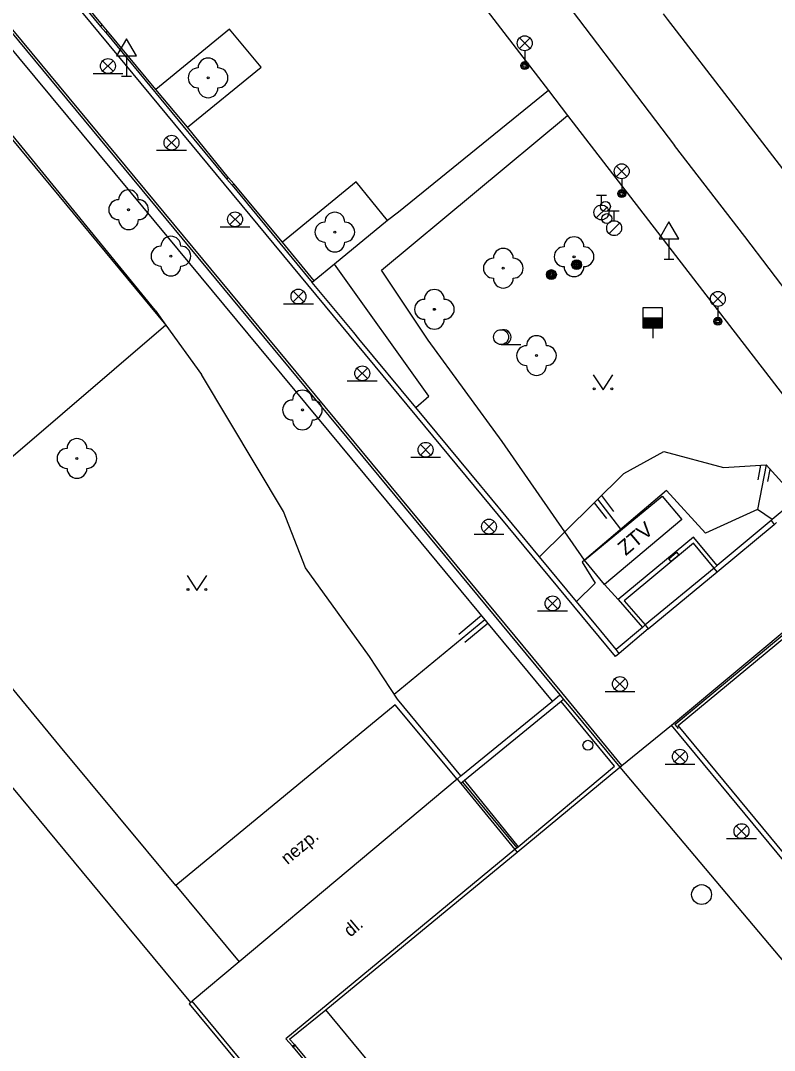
# Model space of a CAD drawing. Extents: x -600391 to -599491, y -1160176 to -1159402.
# Drawn here: x -599758.1 to -599720.1, y -1159848.1 to -1159796.2 of the extents above; entities that cross this region are included whole.
import ezdxf

# ---------------------------------------------------------------- set-up
doc = ezdxf.new("R2010")
doc.units = 0
for name, color, linetype in [('Level 10', 7, 'Continuous'), ('Level 11', 7, 'Continuous'), ('Level 14', 7, 'Continuous'), ('Level 15', 7, 'Continuous'), ('Level 22', 7, 'Continuous'), ('Level 25', 7, 'Continuous'), ('Level 27', 7, 'Continuous'), ('Level 28', 7, 'Continuous'), ('Level 31', 7, 'Continuous'), ('Level 33', 7, 'Continuous'), ('Level 34', 7, 'Continuous'), ('Level 36', 7, 'Continuous'), ('Level 40', 7, 'Continuous'), ('Level 41', 7, 'Continuous'), ('Level 5', 7, 'Continuous'), ('Level 51', 7, 'Continuous'), ('Level 7', 7, 'Continuous')]:
    doc.layers.add(name, color=color, linetype=linetype)

msp = doc.modelspace()

# ---------------------------------------------------------------- linework, layer by layer
at = {"layer": 'Level 10'}
for points in [[(-599757.47, -1159766.01), (-599756.13, -1159767.72), (-599753.03, -1159771.69), (-599752.049, -1159772.965), (-599731.5, -1159799.69)], [(-599748.81, -1159770.45), (-599738.54, -1159784.69), (-599732.22, -1159793.14), (-599725.15, -1159802.47)], [(-599731.5, -1159799.69), (-599730.53, -1159800.95), (-599716.94, -1159818.58)], [(-599700.86, -1159834.33), (-599706.44, -1159827.09), (-599712.45, -1159819.17), (-599717.93, -1159811.89), (-599721.62, -1159807.05), (-599725.15, -1159802.47)]]:
    msp.add_lwpolyline(points, dxfattribs=at)
at = {"layer": 'Level 11'}
for points in [[(-599728.12, -1159828.21), (-599768.7, -1159779.15), (-599770.86, -1159776.53)], [(-599760.15, -1159789.09), (-599754.04, -1159796.48)], [(-599736.1, -1159834.39), (-599739.22, -1159830.65), (-599750.26, -1159839.74), (-599756.05, -1159832.75), (-599763.01, -1159824.33), (-599764.93, -1159822), (-599774.52, -1159810.46), (-599789.85, -1159792.01)], [(-599792.33, -1159794.03), (-599787.77, -1159799.51), (-599776.92, -1159812.6), (-599767.34, -1159824.16), (-599766.05, -1159825.7), (-599760.32, -1159832.61), (-599752.71, -1159841.8), (-599749.52, -1159845.64)], [(-599753.94, -1159796.4), (-599756.04, -1159793.85)], [(-599753.94, -1159796.4), (-599754.04, -1159796.48)], [(-599754.04, -1159796.48), (-599753.78, -1159796.78)], [(-599753.69, -1159796.71), (-599753.94, -1159796.4)], [(-599753.69, -1159796.71), (-599753.78, -1159796.78)], [(-599753.78, -1159796.78), (-599747.68, -1159804.16)], [(-599751.26, -1159799.64), (-599753.69, -1159796.71)], [(-599747.55, -1159796.6), (-599751.26, -1159799.64)], [(-599745.96, -1159798.52), (-599747.55, -1159796.6)], [(-599762.35, -1159797.51), (-599750.75, -1159811.51), (-599763.78, -1159822.69), (-599765.47, -1159820.68)], [(-599749.67, -1159801.55), (-599745.96, -1159798.52)], [(-599749.67, -1159801.55), (-599751.26, -1159799.64)], [(-599731.5, -1159799.69), (-599739.05, -1159805.82)], [(-599730.68, -1159821.93), (-599733.82, -1159817.38), (-599737.55, -1159812.27), (-599739.9, -1159808.74), (-599730.53, -1159800.95)], [(-599747.6, -1159804.1), (-599749.67, -1159801.55)], [(-599747.6, -1159804.1), (-599747.68, -1159804.16)], [(-599747.34, -1159804.4), (-599747.6, -1159804.1)], [(-599747.68, -1159804.16), (-599747.42, -1159804.47)], [(-599747.42, -1159804.47), (-599747.34, -1159804.4)], [(-599747.42, -1159804.47), (-599743.39, -1159809.36)], [(-599744.88, -1159807.34), (-599747.34, -1159804.4)], [(-599741.17, -1159804.3), (-599744.88, -1159807.34)], [(-599739.59, -1159806.25), (-599741.17, -1159804.3)], [(-599739.05, -1159805.82), (-599739.59, -1159806.25)], [(-599739.59, -1159806.25), (-599742.26, -1159808.44), (-599743.29, -1159809.28)], [(-599743.29, -1159809.28), (-599744.88, -1159807.34)], [(-599738.18, -1159815.66), (-599737.51, -1159815.1), (-599742.26, -1159808.44)], [(-599743.29, -1159809.28), (-599743.39, -1159809.36)], [(-599741.04, -1159812.2), (-599741.29, -1159811.89), (-599743.39, -1159809.36)], [(-599734.92, -1159819.59), (-599738.18, -1159815.66), (-599741.04, -1159812.2)], [(-599734.67, -1159819.9), (-599734.92, -1159819.59)], [(-599731.95, -1159823.19), (-599734.67, -1159819.9)], [(-599729.69, -1159823.36), (-599725.78, -1159820.13)], [(-599725.78, -1159820.13), (-599724.78, -1159821.3)], [(-599719.34, -1159820.57), (-599720.23, -1159821.31)], [(-599724.78, -1159821.3), (-599728.67, -1159824.58)], [(-599720.29, -1159821.36), (-599723.01, -1159823.62)], [(-599723, -1159823.94), (-599720.13, -1159821.55)], [(-599720.23, -1159821.31), (-599720.29, -1159821.36)], [(-599720.29, -1159821.36), (-599720.13, -1159821.55)], [(-599720.13, -1159821.55), (-599720.12, -1159821.55), (-599720.02, -1159821.46)], [(-599729.69, -1159823.36), (-599730.68, -1159821.93)], [(-599723.01, -1159823.62), (-599724.19, -1159822.19), (-599727.98, -1159825.33), (-599726.77, -1159826.74)], [(-599723.16, -1159823.75), (-599724.19, -1159822.5), (-599727.68, -1159825.4), (-599726.63, -1159826.62)], [(-599730.09, -1159825.44), (-599731.95, -1159823.19)], [(-599725.44, -1159823.28), (-599725.05, -1159822.96), (-599724.93, -1159823.11), (-599725.32, -1159823.43), (-599725.44, -1159823.28)], [(-599728.67, -1159824.58), (-599729.69, -1159823.36)], [(-599723.16, -1159823.75), (-599726.63, -1159826.62)], [(-599723.01, -1159823.62), (-599723.16, -1159823.75)], [(-599723, -1159823.94), (-599723.16, -1159823.75)], [(-599726.47, -1159826.81), (-599723, -1159823.94)], [(-599727.98, -1159825.33), (-599728.67, -1159824.58)], [(-599729.12, -1159826.61), (-599730.09, -1159825.44)], [(-599724.96, -1159831.69), (-599718.55, -1159826.36)], [(-599728.86, -1159826.92), (-599729.12, -1159826.61)], [(-599728.09, -1159827.85), (-599728.86, -1159826.92)], [(-599726.77, -1159826.74), (-599728.09, -1159827.85)], [(-599726.47, -1159826.81), (-599727.93, -1159828.05)], [(-599726.77, -1159826.74), (-599726.63, -1159826.62)], [(-599726.63, -1159826.62), (-599726.47, -1159826.81)], [(-599727.93, -1159828.05), (-599728.09, -1159827.85)], [(-599727.93, -1159828.05), (-599728.12, -1159828.21)], [(-599735.9, -1159834.22), (-599731.29, -1159830.45)], [(-599730.86, -1159830.47), (-599735.72, -1159834.46)], [(-599731.29, -1159830.45), (-599730.93, -1159830.14)], [(-599730.74, -1159830.37), (-599730.86, -1159830.47)], [(-599728.18, -1159833.73), (-599730.86, -1159830.47)], [(-599699.49, -1159862.52), (-599724.96, -1159831.69)], [(-599733.02, -1159837.79), (-599728.18, -1159833.73)], [(-599727.9, -1159833.78), (-599719.58, -1159843.67)], [(-599736.1, -1159834.39), (-599747.07, -1159843.59), (-599749.43, -1159845.57)], [(-599736.1, -1159834.39), (-599735.9, -1159834.22)], [(-599736.1, -1159834.39), (-599735.91, -1159834.61)], [(-599735.83, -1159834.54), (-599735.91, -1159834.61)], [(-599735.91, -1159834.61), (-599733.19, -1159837.93)], [(-599735.72, -1159834.46), (-599735.83, -1159834.54)], [(-599735.83, -1159834.54), (-599733.09, -1159837.85)], [(-599735.72, -1159834.46), (-599733.02, -1159837.79)], [(-599733.09, -1159837.85), (-599733.19, -1159837.93)], [(-599733.09, -1159837.85), (-599733.02, -1159837.79)], [(-599733.19, -1159837.93), (-599744.71, -1159847.46), (-599744.38, -1159847.83)], [(-599733.19, -1159837.93), (-599733.08, -1159838.06)], [(-599750.26, -1159839.74), (-599747.07, -1159843.59)], [(-599749.52, -1159845.64), (-599749.43, -1159845.57)], [(-599700.59, -1159904.64), (-599749.43, -1159845.57)], [(-599749.52, -1159845.64), (-599749.58, -1159845.7), (-599730.46, -1159868.81)], [(-599744.28, -1159847.75), (-599744.53, -1159847.48), (-599742.7, -1159846.01)], [(-599744.38, -1159847.83), (-599744.28, -1159847.75)], [(-599744.34, -1159847.89), (-599744.38, -1159847.83)], [(-599744.24, -1159847.81), (-599744.34, -1159847.89)], [(-599744.34, -1159847.89), (-599741.19, -1159851.7)], [(-599744.28, -1159847.75), (-599744.24, -1159847.81)], [(-599744.24, -1159847.81), (-599741.09, -1159851.62)]]:
    msp.add_lwpolyline(points, dxfattribs=at)
at = {"layer": 'Level 14'}
for points in [[(-599731.29, -1159830.45), (-599739.6, -1159820.42), (-599752.49, -1159804.87), (-599764.66, -1159790.19), (-599773.5, -1159778.66)], [(-599751.29, -1159810.76), (-599758.66, -1159801.73)], [(-599751.29, -1159810.76), (-599750.75, -1159811.51), (-599748.96, -1159814)], [(-599735.9, -1159834.22), (-599739.1, -1159830.35), (-599740.51, -1159828.2), (-599743.73, -1159823.74), (-599744.83, -1159820.91), (-599748.96, -1159814)], [(-599730.68, -1159821.93), (-599727.71, -1159818.99), (-599725.69, -1159817.88), (-599722.69, -1159818.69), (-599720.54, -1159818.55), (-599718.98, -1159820.28)], [(-599720.23, -1159821.31), (-599720.97, -1159820.8), (-599723.59, -1159821.99), (-599725.55, -1159819.84), (-599729.69, -1159823.36), (-599729.8, -1159823.45), (-599729.15, -1159824.51), (-599730.09, -1159825.44)], [(-599731.95, -1159823.19), (-599730.68, -1159821.93)]]:
    msp.add_lwpolyline(points, dxfattribs=at)
at = {"layer": 'Level 15'}
for points in [[(-599720.54, -1159818.55), (-599720.97, -1159820.8)], [(-599720.94, -1159819.31), (-599720.8, -1159818.57)], [(-599720.45, -1159819.4), (-599720.33, -1159818.78)], [(-599728.83, -1159820.1), (-599728.22, -1159820.91)], [(-599729.19, -1159820.46), (-599728.58, -1159821.26)], [(-599727.86, -1159821.8), (-599729.01, -1159820.28)], [(-599739.26, -1159830.11), (-599734.7, -1159826.34)], [(-599734.86, -1159826.14), (-599736.01, -1159827.1)], [(-599735.7, -1159827.48), (-599734.54, -1159826.53)]]:
    msp.add_lwpolyline(points, dxfattribs=at)
at = {"layer": 'Level 22'}
for centre in [(-599748.63, -1159799.06), (-599752.63, -1159805.7), (-599742.25, -1159806.83), (-599750.5, -1159808.04), (-599730.21, -1159808.07), (-599733.77, -1159808.65), (-599737.24, -1159810.72), (-599732.1, -1159813.05), (-599743.88, -1159815.79), (-599755.23, -1159818.23)]:
    msp.add_circle(centre, 0.05, dxfattribs=at)
for centre, start, end in [((-599748.63, -1159798.56), 0, 180), ((-599749.13, -1159799.06), 90, 270), ((-599748.13, -1159799.06), 270, 90), ((-599748.63, -1159799.56), 180, 0), ((-599752.63, -1159805.2), 0, 180), ((-599753.13, -1159805.7), 90, 270), ((-599752.13, -1159805.7), 270, 90), ((-599752.63, -1159806.2), 180, 0), ((-599742.25, -1159806.33), 0, 180), ((-599742.75, -1159806.83), 90, 270), ((-599741.75, -1159806.83), 270, 90), ((-599750.5, -1159807.54), 0, 180), ((-599730.21, -1159807.57), 0, 180), ((-599751, -1159808.04), 90, 270), ((-599750, -1159808.04), 270, 90), ((-599742.25, -1159807.33), 180, 0), ((-599733.77, -1159808.15), 0, 180), ((-599730.71, -1159808.07), 90, 270), ((-599729.71, -1159808.07), 270, 90), ((-599734.27, -1159808.65), 90, 270), ((-599733.27, -1159808.65), 270, 90), ((-599750.5, -1159808.54), 180, 0), ((-599730.21, -1159808.57), 180, 0), ((-599733.77, -1159809.15), 180, 0), ((-599737.24, -1159810.22), 0, 180), ((-599737.74, -1159810.72), 90, 270), ((-599736.74, -1159810.72), 270, 90), ((-599737.24, -1159811.22), 180, 0), ((-599732.1, -1159812.55), 0, 180), ((-599732.6, -1159813.05), 90, 270), ((-599731.6, -1159813.05), 270, 90), ((-599732.1, -1159813.55), 180, 0), ((-599743.88, -1159815.29), 0, 180), ((-599744.38, -1159815.79), 90, 270), ((-599743.38, -1159815.79), 270, 90), ((-599743.88, -1159816.29), 180, 0), ((-599755.23, -1159817.73), 0, 180), ((-599755.73, -1159818.23), 90, 270), ((-599754.73, -1159818.23), 270, 90), ((-599755.23, -1159818.73), 180, 0)]:
    msp.add_arc(centre, 0.5, start, end, dxfattribs=at)
at = {"layer": 'Level 25'}
for centre, radius in [((-599730.08, -1159808.47), 0.25), ((-599730.08, -1159808.47), 0.2), ((-599731.35, -1159808.97), 0.25), ((-599731.35, -1159808.97), 0.2), ((-599730.08, -1159808.47), 0.15), ((-599730.08, -1159808.47), 0.1), ((-599730.08, -1159808.47), 0.05), ((-599731.35, -1159808.97), 0.15), ((-599731.35, -1159808.97), 0.1), ((-599731.35, -1159808.97), 0.05)]:
    msp.add_circle(centre, radius, dxfattribs=at)
at = {"layer": 'Level 27'}
msp.add_circle((-599723.79, -1159840.2), 0.5, dxfattribs=at)
at = {"layer": 'Level 28'}
for p, q in [((-599729.08, -1159804.965), (-599728.58, -1159804.965)), ((-599728.83, -1159805.465), (-599728.83, -1159804.965)), ((-599729.088, -1159806.112), (-599728.558, -1159805.582)), ((-599728.44, -1159805.755), (-599727.94, -1159805.755)), ((-599728.19, -1159806.255), (-599728.19, -1159805.755)), ((-599728.448, -1159806.902), (-599727.918, -1159806.372)), ((-599726.75, -1159811.15), (-599725.75, -1159811.15)), ((-599726.75, -1159811.2), (-599725.75, -1159811.2)), ((-599726.75, -1159811.25), (-599725.75, -1159811.25)), ((-599726.75, -1159811.3), (-599725.75, -1159811.3)), ((-599726.75, -1159811.35), (-599725.75, -1159811.35)), ((-599726.75, -1159811.4), (-599725.75, -1159811.4)), ((-599726.75, -1159811.45), (-599725.75, -1159811.45)), ((-599726.75, -1159811.5), (-599725.75, -1159811.5)), ((-599726.75, -1159811.55), (-599725.75, -1159811.55)), ((-599726.75, -1159811.6), (-599725.75, -1159811.6)), ((-599726.25, -1159811.65), (-599726.25, -1159812.18))]:
    msp.add_line(p, q, dxfattribs=at)
msp.add_lwpolyline([(-599726.75, -1159811.65), (-599725.75, -1159811.65), (-599725.75, -1159810.65), (-599726.75, -1159810.65)], close=True, dxfattribs=at)
for centre, radius in [((-599728.83, -1159805.84), 0.375), ((-599728.63, -1159805.54), 0.25), ((-599728.56, -1159806.15), 0.25), ((-599728.19, -1159806.63), 0.375)]:
    msp.add_circle(centre, radius, dxfattribs=at)
at = {"layer": 'Level 31'}
msp.add_circle((-599729.51, -1159832.68), 0.25, dxfattribs=at)
at = {"layer": 'Level 33'}
for p, q in [((-599732.955, -1159797.58), (-599732.425, -1159797.05)), ((-599732.955, -1159797.05), (-599732.425, -1159797.58)), ((-599732.69, -1159797.69), (-599732.69, -1159798.44)), ((-599753.935, -1159798.73), (-599753.405, -1159798.2)), ((-599753.935, -1159798.2), (-599753.405, -1159798.73)), ((-599754.42, -1159798.84), (-599752.92, -1159798.84)), ((-599750.735, -1159802.59), (-599750.205, -1159802.06)), ((-599750.735, -1159802.06), (-599750.205, -1159802.59)), ((-599751.22, -1159802.7), (-599749.72, -1159802.7)), ((-599728.075, -1159804.03), (-599727.545, -1159803.5)), ((-599728.075, -1159803.5), (-599727.545, -1159804.03)), ((-599727.81, -1159804.14), (-599727.81, -1159804.89)), ((-599747.535, -1159806.45), (-599747.005, -1159805.92)), ((-599747.535, -1159805.92), (-599747.005, -1159806.45)), ((-599748.02, -1159806.56), (-599746.52, -1159806.56)), ((-599744.345, -1159810.34), (-599743.815, -1159809.81)), ((-599744.345, -1159809.81), (-599743.815, -1159810.34)), ((-599723.235, -1159810.46), (-599722.705, -1159809.93)), ((-599723.235, -1159809.93), (-599722.705, -1159810.46)), ((-599744.83, -1159810.45), (-599743.33, -1159810.45)), ((-599722.97, -1159810.57), (-599722.97, -1159811.32)), ((-599741.135, -1159814.21), (-599740.605, -1159813.68)), ((-599741.135, -1159813.68), (-599740.605, -1159814.21)), ((-599741.62, -1159814.32), (-599740.12, -1159814.32)), ((-599737.945, -1159818.06), (-599737.415, -1159817.53)), ((-599737.945, -1159817.53), (-599737.415, -1159818.06)), ((-599738.43, -1159818.17), (-599736.93, -1159818.17)), ((-599734.755, -1159821.93), (-599734.225, -1159821.4)), ((-599734.755, -1159821.4), (-599734.225, -1159821.93)), ((-599735.24, -1159822.04), (-599733.74, -1159822.04)), ((-599731.555, -1159825.8), (-599731.025, -1159825.27)), ((-599731.555, -1159825.27), (-599731.025, -1159825.8)), ((-599732.04, -1159825.91), (-599730.54, -1159825.91)), ((-599728.165, -1159829.86), (-599727.635, -1159829.33)), ((-599728.165, -1159829.33), (-599727.635, -1159829.86)), ((-599728.65, -1159829.97), (-599727.15, -1159829.97)), ((-599725.145, -1159833.52), (-599724.615, -1159832.99)), ((-599725.145, -1159832.99), (-599724.615, -1159833.52)), ((-599725.63, -1159833.63), (-599724.13, -1159833.63)), ((-599722.045, -1159837.27), (-599721.515, -1159836.74)), ((-599722.045, -1159836.74), (-599721.515, -1159837.27)), ((-599722.53, -1159837.38), (-599721.03, -1159837.38))]:
    msp.add_line(p, q, dxfattribs=at)
for centre, radius in [((-599732.69, -1159797.315), 0.375), ((-599753.67, -1159798.465), 0.375), ((-599732.69, -1159798.44), 0.2), ((-599732.69, -1159798.44), 0.145), ((-599732.69, -1159798.44), 0.0876), ((-599750.47, -1159802.325), 0.375), ((-599727.81, -1159803.765), 0.375), ((-599727.81, -1159804.89), 0.2), ((-599727.81, -1159804.89), 0.145), ((-599727.81, -1159804.89), 0.0876), ((-599747.27, -1159806.185), 0.375), ((-599744.08, -1159810.075), 0.375), ((-599722.97, -1159810.195), 0.375), ((-599722.97, -1159811.32), 0.2), ((-599722.97, -1159811.32), 0.145), ((-599722.97, -1159811.32), 0.0876), ((-599740.87, -1159813.945), 0.375), ((-599737.68, -1159817.795), 0.375), ((-599734.49, -1159821.665), 0.375), ((-599731.29, -1159825.535), 0.375), ((-599727.9, -1159829.595), 0.375), ((-599724.88, -1159833.255), 0.375), ((-599721.78, -1159837.005), 0.375)]:
    msp.add_circle(centre, radius, dxfattribs=at)
at = {"layer": 'Level 34'}
for p, q in [((-599752.74, -1159797.952), (-599752.74, -1159798.97)), ((-599752.99, -1159798.97), (-599752.49, -1159798.97)), ((-599725.43, -1159807.172), (-599725.43, -1159808.19)), ((-599725.68, -1159808.19), (-599725.18, -1159808.19))]:
    msp.add_line(p, q, dxfattribs=at)
for points in [[(-599753.24, -1159797.952), (-599752.24, -1159797.952), (-599752.74, -1159797.086)], [(-599725.93, -1159807.172), (-599724.93, -1159807.172), (-599725.43, -1159806.306)]]:
    msp.add_lwpolyline(points, close=True, dxfattribs=at)
at = {"layer": 'Level 36'}
msp.add_line((-599733.88, -1159812.495), (-599732.88, -1159812.495), dxfattribs=at)
for points in [[(-599729.25, -1159814.02), (-599728.75, -1159814.77), (-599728.25, -1159814.02)], [(-599749.69, -1159824.13), (-599749.19, -1159824.88), (-599748.69, -1159824.13)]]:
    msp.add_lwpolyline(points, dxfattribs=at)
for centre, radius in [((-599733.88, -1159812.12), 0.375), ((-599729.2, -1159814.72), 0.05), ((-599728.301, -1159814.72), 0.05), ((-599749.64, -1159824.83), 0.05), ((-599748.741, -1159824.83), 0.05)]:
    msp.add_circle(centre, radius, dxfattribs=at)
msp.add_arc((-599733.755, -1159812.12), 0.375, 260.4059, 99.5941, dxfattribs=at)
at = {"layer": 'Level 5'}
for points in [[(-599725.31, -1159831.66), (-599718.52, -1159826.01)], [(-599727.8, -1159833.7), (-599725.31, -1159831.66)], [(-599717.09, -1159841.61), (-599725.31, -1159831.66)], [(-599727.9, -1159833.78), (-599727.8, -1159833.7)], [(-599733.08, -1159838.06), (-599727.9, -1159833.78)], [(-599742.7, -1159846.01), (-599733.08, -1159838.06)], [(-599703.97, -1159892.9), (-599742.7, -1159846.01)]]:
    msp.add_lwpolyline(points, dxfattribs=at)
at = {"layer": 'Level 51'}
for points in [[(-599722.17, -1159800.44), (-599725.5, -1159796.11), (-599725.71, -1159795.83)], [(-599687.91, -1159844.99), (-599722.17, -1159800.44)]]:
    msp.add_lwpolyline(points, dxfattribs=at)
at = {"layer": 'Level 7'}
for points in [[(-599727.8, -1159833.7), (-599730.82, -1159830.02), (-599770.87, -1159781.64), (-599773.4, -1159778.58), (-599775.03, -1159776.57)], [(-599773.5, -1159778.66), (-599730.93, -1159830.14)], [(-599725.14, -1159831.64), (-599718.46, -1159826.09)], [(-599730.93, -1159830.14), (-599730.74, -1159830.37)], [(-599730.74, -1159830.37), (-599730.44, -1159830.73), (-599727.9, -1159833.78)], [(-599725.14, -1159831.64), (-599724.97, -1159831.83)]]:
    msp.add_lwpolyline(points, dxfattribs=at)

# ---------------------------------------------------------------- texts
at = {"layer": 'Level 40'}
for s, p in [('nezp.', (-599744.63, -1159838.72)), ('dl.', (-599741.47, -1159842.37))]:
    msp.add_text(s, height=0.65, rotation=39.97, dxfattribs=at).set_placement(p)
at = {"layer": 'Level 41'}
msp.add_text('ZTV', height=0.75, rotation=40.14, dxfattribs=at).set_placement((-599727.61, -1159823.16))

doc.saveas('drawing.dxf')
